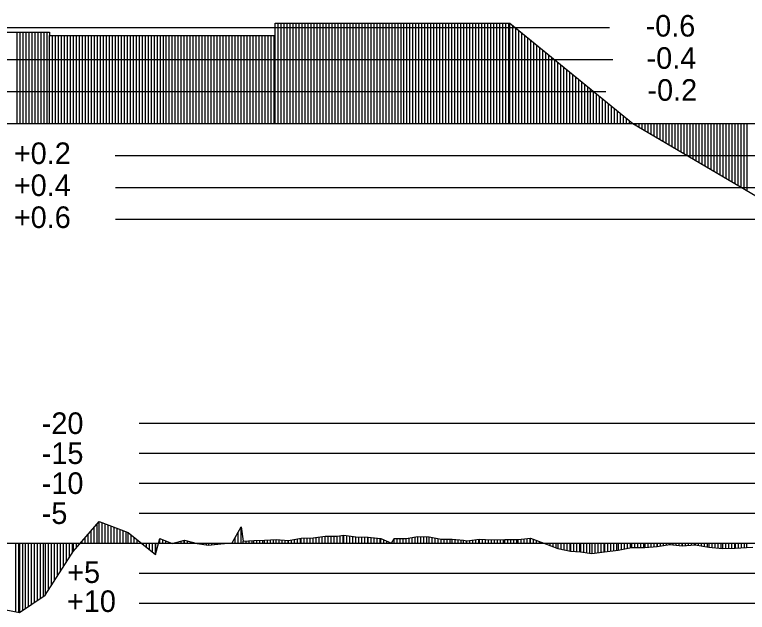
# Model space of a CAD drawing. Extents: x 2 to 10148, y 0 to 380.
# Drawn here: x 2201.6 to 2262.7, y 236.2 to 286.1 of the extents above; entities that cross this region are included whole.
import ezdxf

# ---------------------------------------------------------------- set-up
doc = ezdxf.new("R2010")
doc.units = 0
for name, color, linetype in [('POSUN_CARA', 7, 'Continuous'), ('POSUN_RASTR', 7, 'Continuous'), ('POSUN_TEXT', 7, 'Continuous'), ('ZRYCHL_CARA', 7, 'Continuous'), ('ZRYCHL_RASTR', 7, 'Continuous'), ('ZRYCHL_TEXT', 7, 'Continuous')]:
    doc.layers.add(name, color=color, linetype=linetype)

msp = doc.modelspace()

# ---------------------------------------------------------------- linework, layer by layer
at = {"layer": 'POSUN_CARA'}
for p, q in [((2206.491, 241.302), (2208.648, 243.812)), ((2208.648, 243.812), (2211.068, 242.873)), ((2208.648, 242), (2208.648, 243.812)), ((2208.241, 242), (2208.241, 243.338)), ((2208.491, 242), (2208.491, 243.629)), ((2208.898, 242), (2208.898, 243.715)), ((2209.148, 242), (2209.148, 243.618)), ((2209.398, 242), (2209.398, 243.521)), ((2209.648, 242), (2209.648, 243.424)), ((2209.898, 242), (2209.898, 243.327)), ((2210.148, 242), (2210.148, 243.23)), ((2219.734, 242.038), (2220.486, 243.355)), ((2220.484, 242), (2220.484, 243.351)), ((2220.486, 243.355), (2220.673, 242.173)), ((2220.486, 242), (2220.486, 243.355)), ((2207.741, 242), (2207.741, 242.756)), ((2207.991, 242), (2207.991, 243.047)), ((2210.398, 242), (2210.398, 243.133)), ((2210.648, 242), (2210.648, 243.036)), ((2210.898, 242), (2210.898, 242.939)), ((2211.068, 242.873), (2213.352, 241.051)), ((2211.068, 242), (2211.068, 242.873)), ((2211.318, 242), (2211.318, 242.674)), ((2220.234, 242), (2220.234, 242.913)), ((2226.495, 242.438), (2227.498, 242.579)), ((2227.495, 242), (2227.495, 242.579)), ((2227.498, 242.579), (2228.508, 242.591)), ((2227.498, 242), (2227.498, 242.579)), ((2227.748, 242), (2227.748, 242.582)), ((2227.998, 242), (2227.998, 242.585)), ((2228.248, 242), (2228.248, 242.588)), ((2228.498, 242), (2228.498, 242.591)), ((2228.508, 242.591), (2229.046, 242.672)), ((2228.508, 242), (2228.508, 242.591)), ((2228.758, 242), (2228.758, 242.629)), ((2229.008, 242), (2229.008, 242.666)), ((2229.046, 242.672), (2230.057, 242.538)), ((2229.046, 242), (2229.046, 242.672)), ((2229.296, 242), (2229.296, 242.639)), ((2229.546, 242), (2229.546, 242.606)), ((2229.796, 242), (2229.796, 242.573)), ((2201.664, 242), (2201.664, 236.293)), ((2201.914, 242), (2201.914, 236.245)), ((2201.995, 242), (2201.995, 236.229)), ((2202.245, 242), (2202.245, 236.393)), ((2202.495, 242), (2202.495, 236.558)), ((2202.745, 242), (2202.745, 236.722)), ((2202.995, 242), (2202.995, 236.886)), ((2203.245, 242), (2203.245, 237.051)), ((2203.495, 242), (2203.495, 237.215)), ((2203.745, 242), (2203.745, 237.379)), ((2203.995, 242), (2203.995, 237.543)), ((2204.159, 242), (2204.159, 237.651)), ((2204.409, 242), (2204.409, 238.042)), ((2204.659, 242), (2204.659, 238.434)), ((2204.909, 242), (2204.909, 238.825)), ((2205.159, 242), (2205.159, 239.217)), ((2205.409, 242), (2205.409, 239.608)), ((2205.659, 242), (2205.659, 240)), ((2205.909, 242), (2205.909, 240.391)), ((2206.159, 242), (2206.159, 240.783)), ((2206.409, 242), (2206.409, 241.174)), ((2206.491, 242), (2206.491, 241.302)), ((2206.741, 242), (2206.741, 241.593)), ((2206.991, 242), (2206.991, 241.884)), ((2207.241, 242), (2207.241, 242.175)), ((2207.491, 242), (2207.491, 242.466)), ((2211.568, 242), (2211.568, 242.474)), ((2211.818, 242), (2211.818, 242.275)), ((2212.068, 242), (2212.068, 242.075)), ((2212.318, 242), (2212.318, 241.876)), ((2212.568, 242), (2212.568, 241.676)), ((2212.818, 242), (2212.818, 241.477)), ((2213.068, 242), (2213.068, 241.277)), ((2213.318, 242), (2213.318, 241.078)), ((2213.352, 241.051), (2213.71, 242.39)), ((2213.352, 242), (2213.352, 241.051)), ((2213.602, 242), (2213.602, 241.988)), ((2213.71, 242.39), (2214.748, 241.982)), ((2213.71, 242), (2213.71, 242.39)), ((2213.96, 242), (2213.96, 242.292)), ((2214.21, 242), (2214.21, 242.194)), ((2214.46, 242), (2214.46, 242.096)), ((2214.71, 242), (2214.71, 241.997)), ((2214.748, 241.982), (2215.763, 242.234)), ((2214.748, 242), (2214.748, 241.982)), ((2214.998, 242), (2214.998, 242.044)), ((2215.248, 242), (2215.248, 242.106)), ((2215.498, 242), (2215.498, 242.168)), ((2215.748, 242), (2215.748, 242.23)), ((2215.763, 242.234), (2216.82, 241.975)), ((2215.763, 242), (2215.763, 242.234)), ((2216.013, 242), (2216.013, 242.172)), ((2216.263, 242), (2216.263, 242.111)), ((2216.513, 242), (2216.513, 242.05)), ((2216.763, 242), (2216.763, 241.989)), ((2216.82, 242), (2216.82, 241.975)), ((2216.82, 241.975), (2217.783, 241.834)), ((2217.07, 242), (2217.07, 241.938)), ((2217.32, 242), (2217.32, 241.902)), ((2217.57, 242), (2217.57, 241.865)), ((2217.783, 242), (2217.783, 241.834)), ((2217.783, 241.834), (2218.797, 241.955)), ((2218.033, 242), (2218.033, 241.864)), ((2218.283, 242), (2218.283, 241.894)), ((2218.533, 242), (2218.533, 241.924)), ((2218.783, 242), (2218.783, 241.954)), ((2218.797, 241.955), (2219.734, 242.038)), ((2218.797, 242), (2218.797, 241.955)), ((2219.047, 242), (2219.047, 241.977)), ((2219.297, 242), (2219.297, 241.999)), ((2219.547, 242), (2219.547, 242.021)), ((2219.734, 242), (2219.734, 242.038)), ((2219.984, 242), (2219.984, 242.475)), ((2220.673, 242.173), (2221.547, 242.225)), ((2220.673, 242), (2220.673, 242.173)), ((2220.923, 242), (2220.923, 242.188)), ((2221.173, 242), (2221.173, 242.203)), ((2221.423, 242), (2221.423, 242.218)), ((2221.547, 242.225), (2222.445, 242.253)), ((2221.547, 242), (2221.547, 242.225)), ((2221.797, 242), (2221.797, 242.233)), ((2222.047, 242), (2222.047, 242.241)), ((2222.297, 242), (2222.297, 242.248)), ((2222.445, 242.253), (2223.417, 242.305)), ((2222.445, 242), (2222.445, 242.253)), ((2222.695, 242), (2222.695, 242.266)), ((2222.945, 242), (2222.945, 242.28)), ((2223.195, 242), (2223.195, 242.293)), ((2223.417, 242.305), (2224.43, 242.232)), ((2223.417, 242), (2223.417, 242.305)), ((2223.667, 242), (2223.667, 242.287)), ((2223.917, 242), (2223.917, 242.269)), ((2224.167, 242), (2224.167, 242.251)), ((2224.417, 242), (2224.417, 242.233)), ((2224.43, 242.232), (2225.493, 242.405)), ((2224.43, 242), (2224.43, 242.232)), ((2224.68, 242), (2224.68, 242.273)), ((2224.93, 242), (2224.93, 242.313)), ((2225.18, 242), (2225.18, 242.354)), ((2225.43, 242), (2225.43, 242.394)), ((2225.493, 242.405), (2226.495, 242.438)), ((2225.493, 242), (2225.493, 242.405)), ((2225.743, 242), (2225.743, 242.413)), ((2225.993, 242), (2225.993, 242.421)), ((2226.243, 242), (2226.243, 242.43)), ((2226.493, 242), (2226.493, 242.438)), ((2226.495, 242), (2226.495, 242.438)), ((2226.745, 242), (2226.745, 242.473)), ((2226.995, 242), (2226.995, 242.508)), ((2227.245, 242), (2227.245, 242.543)), ((2230.046, 242), (2230.046, 242.539)), ((2230.057, 242.538), (2231.078, 242.487)), ((2230.057, 242), (2230.057, 242.538)), ((2230.307, 242), (2230.307, 242.525)), ((2230.557, 242), (2230.557, 242.513)), ((2230.807, 242), (2230.807, 242.5)), ((2231.057, 242), (2231.057, 242.488)), ((2231.078, 242.487), (2232.136, 242.386)), ((2231.078, 242), (2231.078, 242.487)), ((2231.328, 242), (2231.328, 242.463)), ((2231.578, 242), (2231.578, 242.439)), ((2231.828, 242), (2231.828, 242.415)), ((2232.078, 242), (2232.078, 242.392)), ((2232.136, 242.386), (2233.022, 242.001)), ((2232.136, 242), (2232.136, 242.386)), ((2232.386, 242), (2232.386, 242.277)), ((2232.636, 242), (2232.636, 242.169)), ((2232.886, 242), (2232.886, 242.06)), ((2233.022, 242.001), (2233.24, 242.396)), ((2233.022, 242), (2233.022, 242.001)), ((2233.24, 242.396), (2234.266, 242.399)), ((2233.24, 242), (2233.24, 242.396)), ((2233.49, 242), (2233.49, 242.397)), ((2233.74, 242), (2233.74, 242.398)), ((2233.99, 242), (2233.99, 242.399)), ((2234.24, 242), (2234.24, 242.399)), ((2234.266, 242.399), (2235.222, 242.558)), ((2234.266, 242), (2234.266, 242.399)), ((2234.516, 242), (2234.516, 242.441)), ((2234.766, 242), (2234.766, 242.482)), ((2235.016, 242), (2235.016, 242.524)), ((2235.222, 242.558), (2236.178, 242.538)), ((2235.222, 242), (2235.222, 242.558)), ((2235.472, 242), (2235.472, 242.553)), ((2235.722, 242), (2235.722, 242.548)), ((2235.972, 242), (2235.972, 242.542)), ((2236.178, 242.538), (2237.178, 242.335)), ((2236.178, 242), (2236.178, 242.538)), ((2236.428, 242), (2236.428, 242.487)), ((2236.678, 242), (2236.678, 242.436)), ((2236.928, 242), (2236.928, 242.385)), ((2237.178, 242.335), (2238.099, 242.327)), ((2237.178, 242), (2237.178, 242.335)), ((2237.428, 242), (2237.428, 242.332)), ((2237.678, 242), (2237.678, 242.33)), ((2237.928, 242), (2237.928, 242.328)), ((2238.099, 242.327), (2239.021, 242.239)), ((2238.099, 242), (2238.099, 242.327)), ((2238.349, 242), (2238.349, 242.303)), ((2238.599, 242), (2238.599, 242.279)), ((2238.849, 242), (2238.849, 242.255)), ((2239.021, 242.239), (2239.313, 242.198)), ((2239.021, 242), (2239.021, 242.239)), ((2239.271, 242), (2239.271, 242.204)), ((2239.313, 242.198), (2240.355, 242.328)), ((2239.313, 242), (2239.313, 242.198)), ((2239.563, 242), (2239.563, 242.229)), ((2239.813, 242), (2239.813, 242.26)), ((2240.063, 242), (2240.063, 242.292)), ((2240.313, 242), (2240.313, 242.323)), ((2240.355, 242.328), (2241.377, 242.278)), ((2240.355, 242), (2240.355, 242.328)), ((2240.605, 242), (2240.605, 242.316)), ((2240.855, 242), (2240.855, 242.304)), ((2241.105, 242), (2241.105, 242.291)), ((2241.355, 242), (2241.355, 242.279)), ((2241.377, 242.278), (2242.479, 242.304)), ((2241.377, 242), (2241.377, 242.278)), ((2241.627, 242), (2241.627, 242.284)), ((2241.877, 242), (2241.877, 242.29)), ((2242.127, 242), (2242.127, 242.296)), ((2242.377, 242), (2242.377, 242.302)), ((2242.479, 242.304), (2243.588, 242.31)), ((2242.479, 242), (2242.479, 242.304)), ((2242.729, 242), (2242.729, 242.305)), ((2242.979, 242), (2242.979, 242.307)), ((2243.229, 242), (2243.229, 242.308)), ((2243.479, 242), (2243.479, 242.309)), ((2243.588, 242.31), (2244.614, 242.405)), ((2243.588, 242), (2243.588, 242.31)), ((2243.838, 242), (2243.838, 242.333)), ((2244.088, 242), (2244.088, 242.356)), ((2244.338, 242), (2244.338, 242.379)), ((2244.588, 242), (2244.588, 242.402)), ((2244.614, 242.405), (2245.728, 241.988)), ((2244.614, 242), (2244.614, 242.405)), ((2244.864, 242), (2244.864, 242.311)), ((2245.114, 242), (2245.114, 242.218)), ((2245.364, 242), (2245.364, 242.124)), ((2245.614, 242), (2245.614, 242.031)), ((2245.728, 242), (2245.728, 241.988)), ((2245.728, 241.988), (2246.902, 241.545)), ((2245.978, 242), (2245.978, 241.894)), ((2246.228, 242), (2246.228, 241.799)), ((2246.478, 242), (2246.478, 241.705)), ((2246.728, 242), (2246.728, 241.61)), ((2246.902, 242), (2246.902, 241.545)), ((2247.152, 242), (2247.152, 241.493)), ((2247.402, 242), (2247.402, 241.441)), ((2247.652, 242), (2247.652, 241.389)), ((2247.902, 242), (2247.902, 241.337)), ((2247.959, 242), (2247.959, 241.325)), ((2248.209, 242), (2248.209, 241.307)), ((2248.459, 242), (2248.459, 241.288)), ((2248.709, 242), (2248.709, 241.27)), ((2248.788, 242), (2248.788, 241.264)), ((2249.038, 242), (2249.038, 241.23)), ((2249.288, 242), (2249.288, 241.195)), ((2249.538, 242), (2249.538, 241.161)), ((2249.732, 242), (2249.732, 241.135)), ((2249.982, 242), (2249.982, 241.171)), ((2250.232, 242), (2250.232, 241.207)), ((2250.482, 242), (2250.482, 241.243)), ((2250.732, 242), (2250.732, 241.279)), ((2250.793, 242), (2250.793, 241.288)), ((2251.043, 242), (2251.043, 241.312)), ((2251.293, 242), (2251.293, 241.337)), ((2251.543, 242), (2251.543, 241.362)), ((2251.793, 242), (2251.793, 241.387)), ((2251.925, 242), (2251.925, 241.4)), ((2252.175, 242), (2252.175, 241.452)), ((2252.425, 242), (2252.425, 241.504)), ((2252.675, 242), (2252.675, 241.557)), ((2252.925, 242), (2252.925, 241.609)), ((2253.046, 242), (2253.046, 241.634)), ((2253.296, 242), (2253.296, 241.637)), ((2253.546, 242), (2253.546, 241.64)), ((2253.796, 242), (2253.796, 241.643)), ((2254.046, 242), (2254.046, 241.646)), ((2254.163, 242), (2254.163, 241.648)), ((2254.413, 242), (2254.413, 241.665)), ((2254.663, 242), (2254.663, 241.682)), ((2254.913, 242), (2254.913, 241.699)), ((2255.163, 242), (2255.163, 241.716)), ((2255.183, 242), (2255.183, 241.717)), ((2255.433, 242), (2255.433, 241.758)), ((2255.683, 242), (2255.683, 241.799)), ((2255.933, 242), (2255.933, 241.839)), ((2256.183, 242), (2256.183, 241.88)), ((2256.238, 242), (2256.238, 241.889)), ((2256.488, 242), (2256.488, 241.863)), ((2256.738, 242), (2256.738, 241.837)), ((2256.988, 242), (2256.988, 241.812)), ((2257.238, 242), (2257.238, 241.786)), ((2257.267, 242), (2257.267, 241.783)), ((2257.517, 242), (2257.517, 241.797)), ((2257.767, 242), (2257.767, 241.812)), ((2258.017, 242), (2258.017, 241.827)), ((2258.267, 242), (2258.267, 241.841)), ((2258.36, 242), (2258.36, 241.847)), ((2258.61, 242), (2258.61, 241.804)), ((2258.86, 242), (2258.86, 241.761)), ((2259.11, 242), (2259.11, 241.719)), ((2259.36, 242), (2259.36, 241.676)), ((2259.489, 242), (2259.489, 241.654)), ((2259.739, 242), (2259.739, 241.63)), ((2259.989, 242), (2259.989, 241.606)), ((2260.239, 242), (2260.239, 241.582)), ((2260.489, 242), (2260.489, 241.558)), ((2260.634, 242), (2260.634, 241.544)), ((2260.884, 242), (2260.884, 241.552)), ((2261.134, 242), (2261.134, 241.559)), ((2261.384, 242), (2261.384, 241.567)), ((2261.634, 242), (2261.634, 241.575)), ((2261.679, 242), (2261.679, 241.576)), ((2261.929, 242), (2261.929, 241.59)), ((2262.179, 242), (2262.179, 241.604)), ((2262.429, 242), (2262.429, 241.618)), ((2262.634, 242), (2262.634, 241.629)), ((2246.902, 241.545), (2247.959, 241.325)), ((2250.793, 241.288), (2251.925, 241.4)), ((2251.925, 241.4), (2253.046, 241.634)), ((2253.046, 241.634), (2254.163, 241.648)), ((2254.163, 241.648), (2255.183, 241.717)), ((2255.183, 241.717), (2256.238, 241.889)), ((2256.238, 241.889), (2257.267, 241.783)), ((2257.267, 241.783), (2258.36, 241.847)), ((2258.36, 241.847), (2259.489, 241.654)), ((2259.489, 241.654), (2260.634, 241.544)), ((2260.634, 241.544), (2261.679, 241.576)), ((2261.679, 241.576), (2262.634, 241.629)), ((2262.634, 241.629), (2263.15, 241.668)), ((2204.159, 237.651), (2206.491, 241.302)), ((2247.959, 241.325), (2248.788, 241.264)), ((2248.788, 241.264), (2249.732, 241.135)), ((2249.732, 241.135), (2250.793, 241.288)), ((2201.995, 236.229), (2204.159, 237.651)), ((2199.664, 236.677), (2201.995, 236.229))]:
    msp.add_line(p, q, dxfattribs=at)
at = {"layer": 'POSUN_RASTR'}
for p, q in [((2212, 252), (2328.696, 252)), ((2212, 249.5), (2328.696, 249.5)), ((2212, 247), (2328.696, 247)), ((2212, 244.5), (2328.696, 244.5)), ((2170.83, 242), (2328.696, 242)), ((2212, 239.5), (2328.696, 239.5)), ((2212, 237), (2328.696, 237))]:
    msp.add_line(p, q, dxfattribs=at)
at = {"layer": 'ZRYCHL_CARA'}
for p, q in [((2223.322, 277), (2223.322, 285.343)), ((2223.322, 284.333), (2223.322, 285.343)), ((2223.322, 285.343), (2242.888, 285.343)), ((2223.572, 277), (2223.572, 285.343)), ((2223.822, 277), (2223.822, 285.343)), ((2224.072, 277), (2224.072, 285.343)), ((2224.322, 277), (2224.322, 285.343)), ((2224.572, 277), (2224.572, 285.343)), ((2224.822, 277), (2224.822, 285.343)), ((2225.072, 277), (2225.072, 285.343)), ((2225.322, 277), (2225.322, 285.343)), ((2225.572, 277), (2225.572, 285.343)), ((2225.822, 277), (2225.822, 285.343)), ((2226.072, 277), (2226.072, 285.343)), ((2226.322, 277), (2226.322, 285.343)), ((2226.572, 277), (2226.572, 285.343)), ((2226.822, 277), (2226.822, 285.343)), ((2227.072, 277), (2227.072, 285.343)), ((2227.322, 277), (2227.322, 285.343)), ((2227.572, 277), (2227.572, 285.343)), ((2227.822, 277), (2227.822, 285.343)), ((2228.072, 277), (2228.072, 285.343)), ((2228.322, 277), (2228.322, 285.343)), ((2228.572, 277), (2228.572, 285.343)), ((2228.822, 277), (2228.822, 285.343)), ((2229.072, 277), (2229.072, 285.343)), ((2229.322, 277), (2229.322, 285.343)), ((2229.572, 277), (2229.572, 285.343)), ((2229.822, 277), (2229.822, 285.343)), ((2230.072, 277), (2230.072, 285.343)), ((2230.322, 277), (2230.322, 285.343)), ((2230.572, 277), (2230.572, 285.343)), ((2230.822, 277), (2230.822, 285.343)), ((2231.072, 277), (2231.072, 285.343)), ((2231.322, 277), (2231.322, 285.343)), ((2231.572, 277), (2231.572, 285.343)), ((2231.822, 277), (2231.822, 285.343)), ((2232.072, 277), (2232.072, 285.343)), ((2232.322, 277), (2232.322, 285.343)), ((2232.572, 277), (2232.572, 285.343)), ((2232.822, 277), (2232.822, 285.343)), ((2233.072, 277), (2233.072, 285.343)), ((2233.322, 277), (2233.322, 285.343)), ((2233.572, 277), (2233.572, 285.343)), ((2233.822, 277), (2233.822, 285.343)), ((2234.072, 277), (2234.072, 285.343)), ((2234.322, 277), (2234.322, 285.343)), ((2234.572, 277), (2234.572, 285.343)), ((2234.822, 277), (2234.822, 285.343)), ((2235.072, 277), (2235.072, 285.343)), ((2235.322, 277), (2235.322, 285.343)), ((2235.572, 277), (2235.572, 285.343)), ((2235.822, 277), (2235.822, 285.343)), ((2236.072, 277), (2236.072, 285.343)), ((2236.322, 277), (2236.322, 285.343)), ((2236.572, 277), (2236.572, 285.343)), ((2236.822, 277), (2236.822, 285.343)), ((2237.072, 277), (2237.072, 285.343)), ((2237.322, 277), (2237.322, 285.343)), ((2237.572, 277), (2237.572, 285.343)), ((2237.822, 277), (2237.822, 285.343)), ((2238.072, 277), (2238.072, 285.343)), ((2238.322, 277), (2238.322, 285.343)), ((2238.572, 277), (2238.572, 285.343)), ((2238.822, 277), (2238.822, 285.343)), ((2239.072, 277), (2239.072, 285.343)), ((2239.322, 277), (2239.322, 285.343)), ((2239.572, 277), (2239.572, 285.343)), ((2239.822, 277), (2239.822, 285.343)), ((2240.072, 277), (2240.072, 285.343)), ((2240.322, 277), (2240.322, 285.343)), ((2240.572, 277), (2240.572, 285.343)), ((2240.822, 277), (2240.822, 285.343)), ((2241.072, 277), (2241.072, 285.343)), ((2241.322, 277), (2241.322, 285.343)), ((2241.572, 277), (2241.572, 285.343)), ((2241.822, 277), (2241.822, 285.343)), ((2242.072, 277), (2242.072, 285.343)), ((2242.322, 277), (2242.322, 285.343)), ((2242.572, 277), (2242.572, 285.343)), ((2242.822, 277), (2242.822, 285.343)), ((2242.888, 277), (2242.888, 285.343)), ((2242.888, 285.343), (2253.151, 277)), ((2243.138, 277), (2243.138, 285.14)), ((2243.388, 277), (2243.388, 284.936)), ((2243.638, 277), (2243.638, 284.733)), ((2171.808, 284.607), (2204.503, 284.607)), ((2201.808, 277), (2201.808, 284.607)), ((2202.058, 277), (2202.058, 284.607)), ((2202.308, 277), (2202.308, 284.607)), ((2202.558, 277), (2202.558, 284.607)), ((2202.808, 277), (2202.808, 284.607)), ((2203.058, 277), (2203.058, 284.607)), ((2203.308, 277), (2203.308, 284.607)), ((2203.558, 277), (2203.558, 284.607)), ((2203.808, 277), (2203.808, 284.607)), ((2204.058, 277), (2204.058, 284.607)), ((2204.308, 277), (2204.308, 284.607)), ((2204.503, 284.607), (2204.503, 284.333)), ((2204.503, 277), (2204.503, 284.333)), ((2204.503, 284.333), (2223.322, 284.333)), ((2204.753, 277), (2204.753, 284.333)), ((2205.003, 277), (2205.003, 284.333)), ((2205.253, 277), (2205.253, 284.333)), ((2205.503, 277), (2205.503, 284.333)), ((2205.753, 277), (2205.753, 284.333)), ((2206.003, 277), (2206.003, 284.333)), ((2206.253, 277), (2206.253, 284.333)), ((2206.503, 277), (2206.503, 284.333)), ((2206.753, 277), (2206.753, 284.333)), ((2207.003, 277), (2207.003, 284.333)), ((2207.253, 277), (2207.253, 284.333)), ((2207.503, 277), (2207.503, 284.333)), ((2207.753, 277), (2207.753, 284.333)), ((2208.003, 277), (2208.003, 284.333)), ((2208.253, 277), (2208.253, 284.333)), ((2208.503, 277), (2208.503, 284.333)), ((2208.753, 277), (2208.753, 284.333)), ((2209.003, 277), (2209.003, 284.333)), ((2209.253, 277), (2209.253, 284.333)), ((2209.503, 277), (2209.503, 284.333)), ((2209.753, 277), (2209.753, 284.333)), ((2210.003, 277), (2210.003, 284.333)), ((2210.253, 277), (2210.253, 284.333)), ((2210.503, 277), (2210.503, 284.333)), ((2210.753, 277), (2210.753, 284.333)), ((2211.003, 277), (2211.003, 284.333)), ((2211.253, 277), (2211.253, 284.333)), ((2211.503, 277), (2211.503, 284.333)), ((2211.753, 277), (2211.753, 284.333)), ((2212.003, 277), (2212.003, 284.333)), ((2212.253, 277), (2212.253, 284.333)), ((2212.503, 277), (2212.503, 284.333)), ((2212.753, 277), (2212.753, 284.333)), ((2213.003, 277), (2213.003, 284.333)), ((2213.253, 277), (2213.253, 284.333)), ((2213.503, 277), (2213.503, 284.333)), ((2213.753, 277), (2213.753, 284.333)), ((2214.003, 277), (2214.003, 284.333)), ((2214.253, 277), (2214.253, 284.333)), ((2214.503, 277), (2214.503, 284.333)), ((2214.753, 277), (2214.753, 284.333)), ((2215.003, 277), (2215.003, 284.333)), ((2215.253, 277), (2215.253, 284.333)), ((2215.503, 277), (2215.503, 284.333)), ((2215.753, 277), (2215.753, 284.333)), ((2216.003, 277), (2216.003, 284.333)), ((2216.253, 277), (2216.253, 284.333)), ((2216.503, 277), (2216.503, 284.333)), ((2216.753, 277), (2216.753, 284.333)), ((2217.003, 277), (2217.003, 284.333)), ((2217.253, 277), (2217.253, 284.333)), ((2217.503, 277), (2217.503, 284.333)), ((2217.753, 277), (2217.753, 284.333)), ((2218.003, 277), (2218.003, 284.333)), ((2218.253, 277), (2218.253, 284.333)), ((2218.503, 277), (2218.503, 284.333)), ((2218.753, 277), (2218.753, 284.333)), ((2219.003, 277), (2219.003, 284.333)), ((2219.253, 277), (2219.253, 284.333)), ((2219.503, 277), (2219.503, 284.333)), ((2219.753, 277), (2219.753, 284.333)), ((2220.003, 277), (2220.003, 284.333)), ((2220.253, 277), (2220.253, 284.333)), ((2220.503, 277), (2220.503, 284.333)), ((2220.753, 277), (2220.753, 284.333)), ((2221.003, 277), (2221.003, 284.333)), ((2221.253, 277), (2221.253, 284.333)), ((2221.503, 277), (2221.503, 284.333)), ((2221.753, 277), (2221.753, 284.333)), ((2222.003, 277), (2222.003, 284.333)), ((2222.253, 277), (2222.253, 284.333)), ((2222.503, 277), (2222.503, 284.333)), ((2222.753, 277), (2222.753, 284.333)), ((2223.003, 277), (2223.003, 284.333)), ((2223.253, 277), (2223.253, 284.333)), ((2243.888, 277), (2243.888, 284.53)), ((2244.138, 277), (2244.138, 284.327)), ((2244.388, 277), (2244.388, 284.124)), ((2244.638, 277), (2244.638, 283.92)), ((2244.888, 277), (2244.888, 283.717)), ((2245.138, 277), (2245.138, 283.514)), ((2245.388, 277), (2245.388, 283.311)), ((2245.638, 277), (2245.638, 283.107)), ((2245.888, 277), (2245.888, 282.904)), ((2246.138, 277), (2246.138, 282.701)), ((2246.388, 277), (2246.388, 282.498)), ((2246.638, 277), (2246.638, 282.295)), ((2246.888, 277), (2246.888, 282.091)), ((2247.138, 277), (2247.138, 281.888)), ((2247.388, 277), (2247.388, 281.685)), ((2247.638, 277), (2247.638, 281.482)), ((2247.888, 277), (2247.888, 281.279)), ((2248.138, 277), (2248.138, 281.075)), ((2248.388, 277), (2248.388, 280.872)), ((2248.638, 277), (2248.638, 280.669)), ((2248.888, 277), (2248.888, 280.466)), ((2249.138, 277), (2249.138, 280.262)), ((2249.388, 277), (2249.388, 280.059)), ((2249.638, 277), (2249.638, 279.856)), ((2249.888, 277), (2249.888, 279.653)), ((2250.138, 277), (2250.138, 279.45)), ((2250.388, 277), (2250.388, 279.246)), ((2250.638, 277), (2250.638, 279.043)), ((2250.888, 277), (2250.888, 278.84)), ((2251.138, 277), (2251.138, 278.637)), ((2251.388, 277), (2251.388, 278.433)), ((2251.638, 277), (2251.638, 278.23)), ((2251.888, 277), (2251.888, 278.027)), ((2252.138, 277), (2252.138, 277.824)), ((2252.388, 277), (2252.388, 277.621)), ((2252.638, 277), (2252.638, 277.417)), ((2170.83, 277), (2328.696, 277)), ((2252.888, 277), (2252.888, 277.214)), ((2253.138, 277), (2253.138, 277.011)), ((2253.151, 277), (2263.415, 270.966)), ((2253.401, 277), (2253.401, 276.853)), ((2253.651, 277), (2253.651, 276.706)), ((2253.901, 277), (2253.901, 276.559)), ((2254.151, 277), (2254.151, 276.412)), ((2254.401, 277), (2254.401, 276.265)), ((2254.651, 277), (2254.651, 276.118)), ((2254.901, 277), (2254.901, 275.971)), ((2255.151, 277), (2255.151, 275.824)), ((2255.401, 277), (2255.401, 275.677)), ((2255.651, 277), (2255.651, 275.53)), ((2255.901, 277), (2255.901, 275.383)), ((2256.151, 277), (2256.151, 275.236)), ((2256.401, 277), (2256.401, 275.089)), ((2256.651, 277), (2256.651, 274.942)), ((2256.901, 277), (2256.901, 274.795)), ((2257.151, 277), (2257.151, 274.648)), ((2257.401, 277), (2257.401, 274.501)), ((2257.651, 277), (2257.651, 274.354)), ((2257.901, 277), (2257.901, 274.207)), ((2258.151, 277), (2258.151, 274.06)), ((2258.401, 277), (2258.401, 273.913)), ((2258.651, 277), (2258.651, 273.766)), ((2258.901, 277), (2258.901, 273.619)), ((2259.151, 277), (2259.151, 273.472)), ((2259.401, 277), (2259.401, 273.325)), ((2259.651, 277), (2259.651, 273.178)), ((2259.901, 277), (2259.901, 273.031)), ((2260.151, 277), (2260.151, 272.884)), ((2260.401, 277), (2260.401, 272.737)), ((2260.651, 277), (2260.651, 272.59)), ((2260.901, 277), (2260.901, 272.443)), ((2261.151, 277), (2261.151, 272.296)), ((2261.401, 277), (2261.401, 272.149)), ((2261.651, 277), (2261.651, 272.002)), ((2261.901, 277), (2261.901, 271.855)), ((2262.151, 277), (2262.151, 271.708)), ((2262.401, 277), (2262.401, 271.561)), ((2262.651, 277), (2262.651, 271.414))]:
    msp.add_line(p, q, dxfattribs=at)
at = {"layer": 'ZRYCHL_RASTR'}
for p, q in [((2002, 285), (2251.222, 285)), ((2002, 282.333), (2251.486, 282.333)), ((2002, 279.667), (2250.899, 279.667)), ((2209.989, 274.333), (2406.857, 274.333)), ((2210.001, 271.667), (2407.121, 271.667)), ((2210.016, 269), (2407.165, 269))]:
    msp.add_line(p, q, dxfattribs=at)

# ---------------------------------------------------------------- texts
at = {"layer": 'POSUN_TEXT'}
for s, p in [('-20', (2203.862, 251.1)), ('-15', (2203.862, 248.6)), ('-10', (2203.862, 246.1)), ('-5', (2203.862, 243.6)), ('+5', (2205.985, 238.679)), ('+10', (2205.964, 236.258))]:
    msp.add_text(s, height=1.8, dxfattribs=at).set_placement(p)
at = {"layer": 'ZRYCHL_TEXT'}
for s, p in [('-0.6', (2254.215, 284.238)), ('-0.4', (2254.297, 281.549)), ('-0.2', (2254.371, 278.884)), ('+0.2', (2201.533, 273.609)), ('+0.4', (2201.533, 270.943)), ('+0.6', (2201.533, 268.276))]:
    msp.add_text(s, height=1.8, dxfattribs=at).set_placement(p)

doc.saveas('drawing.dxf')
